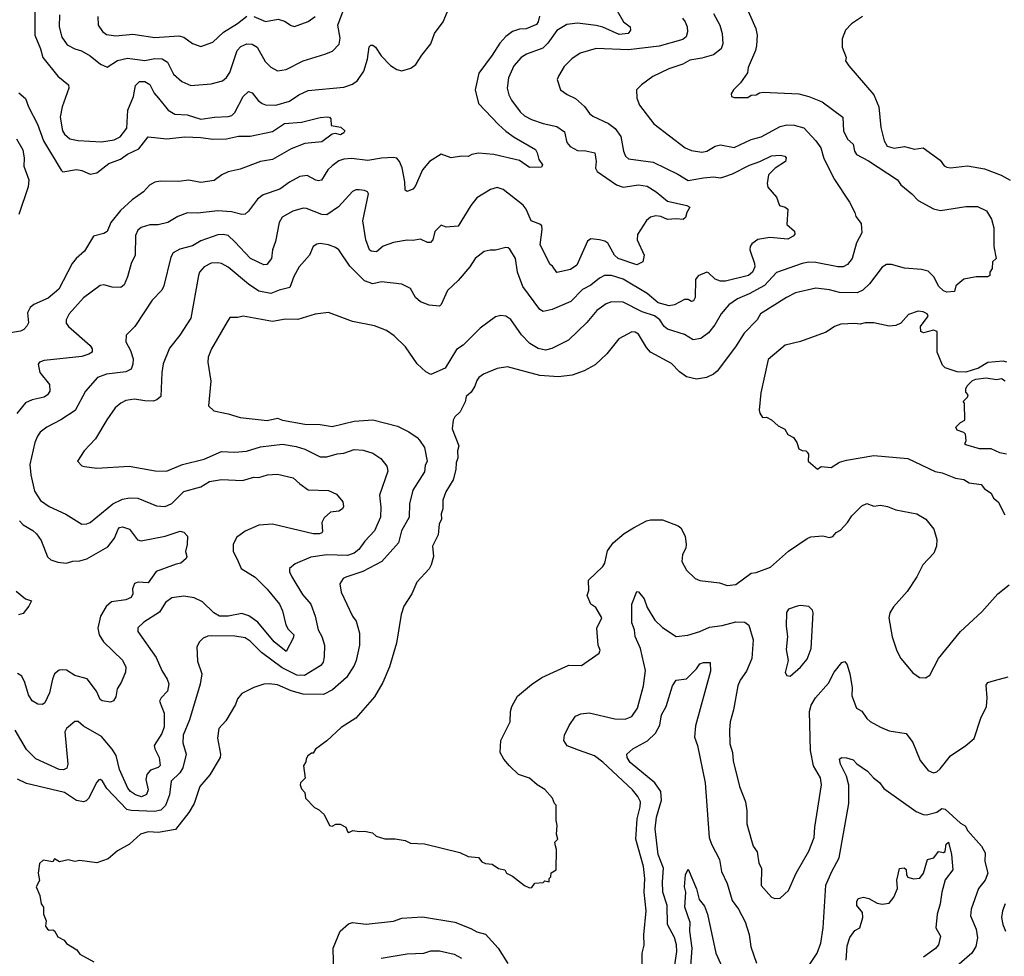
# Model space of a CAD drawing. Extents: x 1678759 to 1859541, y 384609 to 522867.
# Tile 338 of 466: x 1777581 to 1783362, y 503587 to 509087. Entities that reach past the tile are written whole.
import ezdxf

# ---------------------------------------------------------------- set-up
doc = ezdxf.new("R2010")
doc.units = 0

msp = doc.modelspace()

# ---------------------------------------------------------------- linework, layer by layer
at = {"layer": '0CON20XD'}
for points in [[(1777669.2, 509165), (1777669.7, 508995), (1777703.8, 508915), (1777717.3, 508865), (1777804.1, 508754.1), (1777868.6, 508705), (1777870, 508685), (1777831.1, 508575), (1777819.5, 508515), (1777831.5, 508435), (1777845, 508414.2), (1777875, 508387.5), (1777925, 508376.4), (1778060.7, 508369.3), (1778135, 508380.8), (1778170.4, 508399.6), (1778209.4, 508450.6), (1778216.2, 508555), (1778248.6, 508635), (1778260.3, 508699.7), (1778285, 508724.5), (1778315, 508724.5), (1778345, 508706.7), (1778370, 508655), (1778395.4, 508625), (1778452.5, 508555), (1778491.8, 508531.8), (1778565, 508528.2), (1778645, 508502.7), (1778725, 508514.6), (1778805, 508517.5), (1778826.2, 508523.8), (1778845, 508540.8), (1778893.1, 508635), (1778925, 508665.6), (1778945, 508658.1), (1778981.5, 508611.5), (1779005, 508594.4), (1779025, 508586.9), (1779085, 508583.9), (1779165, 508608.9), (1779220, 508645), (1779275, 508670.4), (1779485, 508691.2), (1779535, 508707.5), (1779565, 508730), (1779601.1, 508785), (1779622.1, 508855), (1779633, 508927), (1779642.7, 508937.3), (1779655, 508937.5), (1779670, 508925), (1779703.8, 508873.8), (1779758.5, 508818.5), (1779795, 508794.4), (1779825, 508786.7), (1779878, 508802), (1779907.1, 508822.9), (1779941.1, 508878.9), (1779994.5, 508945), (1780016.7, 509005), (1780068.1, 509075), (1780093.1, 509135)], [(1777815.4, 509114.6), (1777813.5, 509045), (1777828.9, 508985), (1777858.9, 508938.9), (1777904.6, 508914.6), (1777944.6, 508904.6), (1777994.2, 508875), (1778056.2, 508826.2), (1778095, 508807.5), (1778155, 508846.5), (1778215, 508860), (1778315, 508848), (1778375, 508858.7), (1778417.8, 508857.8), (1778448, 508838), (1778485, 508767.1), (1778533.3, 508723.3), (1778585, 508701.1), (1778705, 508710.6), (1778771.7, 508728.3), (1778795, 508747.5), (1778815, 508775.8), (1778857.9, 508905), (1778880.2, 508929.8), (1778914.2, 508945.8), (1778945, 508942.7), (1778976.3, 508926.3), (1779021.4, 508841.4), (1779055, 508807.1), (1779095, 508787.1), (1779145, 508793.3), (1779245, 508844.5), (1779372.5, 508885), (1779418, 508902), (1779456.4, 508943.6), (1779462.4, 508977.6), (1779449.6, 509055), (1779486.9, 509155)], [(1781836.9, 509185), (1781902.7, 509035), (1781910, 508995), (1781906.4, 508935), (1781900, 508905), (1781858, 508805), (1781853.8, 508775), (1781813.3, 508715), (1781772.5, 508675), (1781758.3, 508651.7), (1781760, 508635), (1781775, 508630), (1781855, 508630), (1781876.1, 508643.9), (1781905, 508646.2), (1781925, 508658), (1781945, 508660.8), (1782155, 508652.2), (1782215, 508636.5), (1782292, 508605), (1782414.4, 508515), (1782416.7, 508435), (1782440.5, 508385), (1782474.4, 508355), (1782481.8, 508315), (1782494.6, 508294.6), (1782565, 508257.1), (1782735, 508146.2), (1782755, 508116.2), (1782818, 508065), (1782855.7, 508025), (1782945, 507975.5), (1782986.8, 507966.8), (1783135, 507990), (1783205, 507990), (1783258, 507965), (1783286.9, 507915), (1783300.6, 507865), (1783300.8, 507755), (1783313.3, 507685), (1783293.3, 507665), (1783291.2, 507625), (1783277.5, 507605), (1783277.5, 507585), (1783265, 507577.5), (1783196.4, 507576.4), (1783125, 507563.3), (1783076.7, 507525), (1783068.3, 507491.7), (1783023.6, 507486.4), (1783005, 507494), (1782975, 507521.2), (1782949.2, 507575), (1782915, 507609.2), (1782875, 507619.4), (1782775, 507627.1), (1782700.3, 507649.7), (1782670.2, 507649.8), (1782645, 507634.3), (1782569.4, 507535), (1782530.5, 507499.5), (1782497.3, 507482.7), (1782394, 507484), (1782335, 507499.6), (1782255, 507509.6), (1782136.1, 507483.9), (1782083.6, 507456.4), (1781930.7, 507359.3), (1781910, 507325), (1781834.7, 507245.3), (1781783.1, 507165), (1781675, 507023.8), (1781655, 507006), (1781612.5, 506985), (1781555, 506976), (1781495, 506990), (1781455, 507020), (1781407.4, 507067.4), (1781285, 507134.5), (1781261.7, 507161.7), (1781215, 507240), (1781195, 507251.9), (1781175, 507254.4), (1781097.9, 507212.1), (1781027.5, 507125), (1780959.1, 507060.9), (1780895, 507024.4), (1780825, 507000.5), (1780745, 506990), (1780635, 506997.1), (1780445, 507048.1), (1780385, 507038.6), (1780305, 507005.7), (1780276.2, 506985), (1780265, 506968.8), (1780252.9, 506935), (1780230.8, 506899.2), (1780203.3, 506875), (1780196.7, 506843.3), (1780167.1, 506785), (1780136, 506755), (1780126, 506735), (1780119.4, 506685), (1780158.6, 506585), (1780151.1, 506555), (1780153.1, 506515), (1780144.5, 506485.5)], [(1781088.6, 509138.6), (1781126.9, 509075), (1781166, 509045), (1781168, 509025), (1781154.2, 509005.8), (1781100.4, 509000.4), (1781005, 509043.6), (1780965, 509052.2), (1780855, 509065.9), (1780792.4, 509057.6), (1780735, 509022.9), (1780681.4, 508948.6), (1780651.5, 508918.5), (1780556, 508885), (1780524.4, 508865), (1780481.8, 508815), (1780450, 508745), (1780443.3, 508685), (1780453.1, 508645), (1780468.1, 508615), (1780520, 508545), (1780545, 508522.9), (1780585, 508501.3), (1780655, 508477.3), (1780735, 508460), (1780779.1, 508429.1), (1780793.8, 508365), (1780812.3, 508342.3), (1780855, 508318.9), (1780905, 508317.3), (1780957.5, 508305), (1780964.7, 508255), (1780962.1, 508215), (1780970.6, 508195), (1781085, 508118), (1781125, 508103.2), (1781215, 508116.4), (1781265, 508109.1), (1781318.6, 508075), (1781385, 508020.6), (1781497.5, 507995), (1781516.2, 507985), (1781498.8, 507955), (1781490, 507925), (1781475.6, 507914.4), (1781435, 507918.1), (1781385, 507913.1), (1781345, 507931.1), (1781315, 507934.5), (1781285, 507927.5), (1781262, 507908), (1781207.5, 507825), (1781206, 507795), (1781248.1, 507705), (1781239.4, 507665), (1781205, 507647.8), (1781094.5, 507685), (1781073.9, 507705), (1781035, 507774.3), (1781016.2, 507786.2), (1780984.6, 507794.6), (1780935, 507800), (1780915, 507786.7), (1780852.5, 507645), (1780815, 507620.9), (1780735, 507603.3), (1780709.5, 507639.5), (1780695, 507650), (1780636.5, 507765), (1780649.4, 507855), (1780645.6, 507875.6), (1780635.5, 507885.5), (1780584.2, 507905), (1780554.4, 507975), (1780536.7, 507996.7), (1780419.1, 508089.1), (1780385, 508102.2), (1780345, 508090.5), (1780265, 508041.1), (1780229.5, 507995), (1780155, 507874), (1780085, 507868.8), (1780055, 507880), (1780017.7, 507842.3), (1780005.7, 507795), (1779992.3, 507777.7), (1779975, 507779.2), (1779935, 507797.8), (1779889.7, 507790.3), (1779855, 507792.2), (1779775, 507779.4), (1779715, 507757.1), (1779675, 507724.3), (1779645, 507728.1), (1779635, 507735.7), (1779613.3, 507795), (1779595.4, 507905), (1779628.8, 508065), (1779622.5, 508075), (1779605, 508083.3), (1779575, 508088), (1779555, 508087.5), (1779535, 508078), (1779452.8, 507987.2), (1779385, 507941.8), (1779355, 507942.9), (1779265, 507978.9), (1779245, 507980.5), (1779185, 507962.5), (1779122.7, 507927.3), (1779105, 507896.7), (1779082.5, 507785), (1779065.3, 507735), (1779059.6, 507685), (1779031.1, 507648.9), (1779015, 507646.9), (1778936.9, 507685), (1778845, 507782.5), (1778805, 507819.2), (1778775.3, 507825.3), (1778745, 507822.8), (1778645, 507788.2), (1778595, 507758.7), (1778520.5, 507739.5), (1778482.4, 507717.6), (1778468.3, 507691.7), (1778426.5, 507525), (1778415, 507498.8), (1778359.3, 507440.7), (1778257.5, 507285), (1778205.8, 507235), (1778204.4, 507195), (1778231.5, 507145), (1778246.5, 507095), (1778245.5, 507065), (1778234.7, 507035.3), (1778205, 507018.9), (1778090, 507005), (1778037.5, 506985), (1777966.7, 506905), (1777907.3, 506792.7), (1777823.3, 506736.7), (1777740.8, 506695), (1777701.4, 506665), (1777685, 506642), (1777670.9, 506605), (1777641.2, 506475), (1777647.5, 506415), (1777668.2, 506318.2), (1777703.6, 506263.6), (1777755, 506227.8), (1777853, 506183), (1777945, 506124.2), (1777975, 506125.7), (1777995, 506134.3), (1778128.1, 506245), (1778185, 506271.8), (1778225, 506280), (1778275, 506277.1), (1778385, 506232.2), (1778435, 506229.1), (1778474, 506246), (1778544.2, 506315.8), (1778645, 506344.7), (1778695.3, 506374.7), (1778765, 506387.1), (1778889.8, 506380.2), (1778955, 506400), (1778985, 506399.4), (1779035.6, 506414.4), (1779095, 506418.8), (1779186.8, 506396.8), (1779225, 506360.8), (1779275, 506327.1), (1779395, 506323.3), (1779440.5, 506300.5), (1779478, 506255), (1779481.7, 506228.3), (1779475.8, 506214.2), (1779455, 506201.4), (1779405, 506194.3), (1779367.7, 506162.3), (1779355.6, 506135), (1779358.1, 506081.9), (1779355.5, 506074.5), (1779341.5, 506068.5), (1779305, 506068.8), (1779065, 506125.6), (1778985, 506118.1), (1778905, 506082.9), (1778853.1, 506046.9), (1778833.8, 506006.2), (1778834.6, 505964.6), (1778858.3, 505918.3), (1778881.4, 505865), (1778963.7, 505813.7), (1779033.2, 505743.2), (1779106.7, 505655), (1779124, 505615), (1779142.8, 505532.8), (1779157.9, 505507.9), (1779190, 505475), (1779186.9, 505455), (1779145, 505376.7), (1779075, 505434.6), (1778979.5, 505549.5), (1778927.3, 505587.3), (1778885, 505599.3), (1778805, 505583.8), (1778755, 505584.8), (1778720.7, 505605), (1778655, 505667.8), (1778605, 505692.2), (1778545, 505701.9), (1778475, 505691.9), (1778437.5, 505665), (1778402.5, 505607.5), (1778310.6, 505549.4), (1778275, 505516.2), (1778275.6, 505495), (1778381.7, 505341.7), (1778416.1, 505265), (1778447.7, 505215), (1778456.5, 505186.5), (1778449.1, 505145), (1778411.2, 505105), (1778402.7, 505085), (1778429.6, 505015), (1778429.2, 504935), (1778414.7, 504895), (1778370, 504825), (1778373.9, 504805), (1778400.9, 504755), (1778405, 504708), (1778393.7, 504696.3), (1778349.7, 504680.3), (1778328.2, 504655), (1778321.8, 504625), (1778336.2, 504565), (1778325, 504536.9), (1778296, 504524), (1778261.9, 504535), (1778232.5, 504555), (1778216.3, 504575), (1778167.4, 504685), (1778147.1, 504767.1), (1778125, 504802.9), (1778061.7, 504878.3), (1777955, 504937.8), (1777925, 504966), (1777905, 504966), (1777855, 504924), (1777845.5, 504904.5), (1777864.5, 504715), (1777858.5, 504691.5), (1777838, 504682), (1777812.5, 504685), (1777676.7, 504746.7), (1777621.5, 504801.5), (1777555.3, 504915)], [(1780632.8, 509107.2), (1780625, 509073.3), (1780615, 509057.5), (1780555, 509032.2), (1780515, 509030.5), (1780475, 509016.9), (1780435, 508987.5), (1780400.3, 508949.7), (1780355, 508877.5), (1780277.3, 508772.7), (1780254.6, 508674.6), (1780273.8, 508595), (1780391.5, 508471.5), (1780435, 508431.5), (1780485, 508397.5), (1780608.8, 508325), (1780620, 508305), (1780628.8, 508265), (1780650, 508235), (1780645, 508220), (1780575, 508218.6), (1780515, 508260.4), (1780365, 508296), (1780275, 508302.9), (1780235, 508295.8), (1780215, 508282.5), (1780174.5, 508285.5), (1780115, 508276), (1780055, 508297.5), (1779986.4, 508253.6), (1779945.4, 508204.6), (1779903, 508107), (1779888.3, 508091.7), (1779855, 508077.5), (1779843.3, 508085), (1779842.2, 508135), (1779826.2, 508216.2), (1779811.4, 508255), (1779794.4, 508274.4), (1779775, 508278.1), (1779705, 508272.7), (1779625, 508259.1), (1779528.3, 508271.7), (1779485, 508268.5), (1779455, 508258.1), (1779415, 508229.4), (1779391.1, 508205), (1779353.8, 508145), (1779335, 508140.9), (1779320, 508145), (1779268.3, 508171.7), (1779225, 508166.7), (1779165, 508133.6), (1779108.9, 508091.1), (1779011.1, 508058.9), (1778977.9, 508032.1), (1778925, 507961.9), (1778905, 507944.3), (1778885, 507942.2), (1778825, 507957.7), (1778745, 507964.6), (1778625, 507951.5), (1778567, 507953), (1778509.4, 507930.6), (1778450, 507895), (1778395, 507882.1), (1778345, 507882.7), (1778295, 507867.5), (1778275, 507851.4), (1778260.5, 507819.5), (1778260, 507705), (1778235.4, 507654.6), (1778215, 507576.2), (1778195, 507530), (1778174.2, 507514.2), (1778125, 507517.1), (1778075, 507530.8), (1778054.4, 507525.6), (1777955.8, 507454.2), (1777870.7, 507359.3), (1777853.3, 507325), (1777854.4, 507305), (1777866.9, 507285), (1777995, 507172.9), (1778007.1, 507155), (1778005.8, 507135), (1777988, 507122), (1777945, 507108.2), (1777724.5, 507085.5), (1777696.7, 507075), (1777690, 507065), (1777700, 507015), (1777756, 506945), (1777757.8, 506905), (1777744.3, 506885), (1777725, 506871.2), (1777655, 506855.5), (1777615, 506836.7), (1777564.3, 506775)], [(1781653.5, 509123.5), (1781692.2, 509055), (1781705.5, 509005), (1781708.5, 508945), (1781698.5, 508915), (1781655, 508880), (1781585, 508860.4), (1781515, 508848.9), (1781475, 508826.5), (1781392.1, 508797.9), (1781297.6, 508752.4), (1781232.5, 508705), (1781203.3, 508675), (1781204.2, 508625), (1781220, 508585), (1781304, 508475), (1781488, 508335), (1781525, 508317.8), (1781585, 508308.8), (1781615, 508313.8), (1781665, 508343.9), (1781695, 508352.3), (1781775, 508337.1), (1781875, 508383.8), (1781935, 508398.8), (1782045, 508459.1), (1782085, 508469.1), (1782127.5, 508467.5), (1782185, 508450.8), (1782254.7, 508374.7), (1782284.5, 508335), (1782302.3, 508272.3), (1782365, 508148.8), (1782452, 508015), (1782484, 507955), (1782490.3, 507930.3), (1782520.5, 507890.5), (1782524.4, 507835), (1782493.1, 507776.9), (1782468.5, 507685), (1782441.2, 507648.8), (1782415, 507635.9), (1782385, 507634.7), (1782255, 507661.8), (1782215, 507662.3), (1782175, 507654.6), (1782025, 507602.1), (1781954.5, 507525.5), (1781863.3, 507476.8), (1781795, 507448.2), (1781745, 507413.3), (1781699.4, 507360.6), (1781662.1, 507295), (1781625, 507247.5), (1781580, 507215), (1781535, 507207.1), (1781485, 507239.1), (1781385, 507269.2), (1781364.3, 507285), (1781339.1, 507325), (1781308.1, 507348.1), (1781235, 507370.8), (1781125, 507428.7), (1781055, 507430.9), (1781025, 507418.2), (1780970.4, 507379.6), (1780910.7, 507309.3), (1780803.8, 507205), (1780704.7, 507155.3), (1780667.2, 507147.2), (1780625, 507155.5), (1780575.8, 507185.8), (1780526.8, 507236.8), (1780465, 507326.2), (1780435, 507346.2), (1780405, 507350), (1780375, 507341.2), (1780283.8, 507275), (1780184.4, 507175.6), (1780145, 507150), (1780078.9, 507041.1), (1779995, 507003.8), (1779965, 507018.8), (1779915, 507066), (1779845.3, 507165.3), (1779780.3, 507230.3), (1779735, 507262.5), (1779665, 507290), (1779535, 507315.6), (1779395, 507367.5), (1779315, 507358.1), (1779213.6, 507326.4), (1779142, 507328), (1779065, 507315.5), (1778893.2, 507346.8), (1778861.1, 507338.9), (1778815, 507338), (1778798.3, 507311.7), (1778706.9, 507155), (1778687.1, 507105), (1778685.6, 507075), (1778702.5, 506965), (1778689.3, 506819.3), (1778720.3, 506790.3), (1778805, 506773.3), (1778875, 506751.4), (1779035, 506733.8), (1779095, 506746.7), (1779125, 506734.5), (1779255, 506712.1), (1779345, 506708.9), (1779415, 506698.1), (1779545, 506729.1), (1779655, 506737.5), (1779799.6, 506699.6), (1779865, 506666.5), (1779915, 506634.4), (1779928.8, 506618.8), (1779957.3, 506575), (1779972.7, 506495), (1779961.6, 506468.4), (1779958.3, 506431.8), (1779889.5, 506325), (1779870, 506245), (1779867.6, 506165), (1779823.6, 506085), (1779805.8, 506015), (1779707.1, 505905), (1779595, 505847.1), (1779495, 505814.3), (1779480.8, 505805), (1779460.8, 505775), (1779467.8, 505725), (1779534.4, 505585), (1779557.1, 505555), (1779576.7, 505485), (1779576.2, 505415), (1779557.3, 505325), (1779545.5, 505295), (1779499.5, 505225), (1779417.9, 505152.1), (1779364.6, 505125.4), (1779245, 505126.1), (1779175.2, 505145.2), (1779095, 505180.5), (1779045, 505187.1), (1779015, 505185.7), (1778955, 505165.8), (1778885, 505130), (1778860.7, 505099.3), (1778848.1, 505065), (1778790.9, 504969.1), (1778751.1, 504925), (1778742.1, 504867.9), (1778760.5, 504775), (1778757.8, 504755), (1778697.4, 504652.6), (1778639.4, 504585), (1778604.5, 504485), (1778575, 504432.5), (1778495, 504331.5), (1778394.4, 504314.4), (1778366.4, 504316.4), (1778335, 504318.5), (1778290, 504305), (1778226.7, 504245), (1778155, 504206.2), (1778100.5, 504159.5), (1778035, 504136.2), (1777935, 504150), (1777905, 504143.3), (1777865, 504153.8), (1777815, 504142.5), (1777785, 504160), (1777775, 504142.5), (1777718.3, 504151.7), (1777698.3, 504131.7), (1777689.2, 504075), (1777697.5, 504032.5), (1777678.8, 503995), (1777700, 503945), (1777706.7, 503895), (1777720, 503875), (1777721.2, 503835), (1777737.5, 503795), (1777733.3, 503765), (1777745, 503747.5), (1777755, 503740), (1777775, 503742.5), (1777785, 503737.5), (1777805, 503702.5), (1777843, 503683), (1777855, 503663.3), (1777916.1, 503626.1), (1777935, 503600), (1778015.8, 503555.8)], [(1781472.7, 509095), (1781488.5, 509075), (1781500.4, 509045), (1781502.7, 509015), (1781494.6, 508985.4), (1781475, 508969.6), (1781335, 508930.5), (1781155, 508909.2), (1780965, 508918.2), (1780870.7, 508889.3), (1780822.6, 508857.4), (1780778.3, 508811.7), (1780744, 508755), (1780737.5, 508735), (1780756, 508675), (1780795, 508647.5), (1780845, 508624.3), (1780897.6, 508577.6), (1780926.3, 508536.3), (1780945, 508520), (1781038, 508478), (1781077, 508447), (1781110.9, 508400.9), (1781125.6, 508315), (1781138.6, 508285), (1781155, 508270.6), (1781300.3, 508250.3), (1781445, 508179.1), (1781505, 508142), (1781595, 508158.2), (1781655, 508163.1), (1781695, 508159.1), (1781715, 508164.6), (1781765, 508180.8), (1781865, 508233.2), (1781926.2, 508253.8), (1781995, 508286.4), (1782045, 508291.9), (1782073.3, 508285), (1782081.2, 508275), (1782078, 508255), (1782016, 508215), (1781978.1, 508175), (1781969.2, 508125), (1781974.3, 508104.3), (1782023.3, 508045), (1782042.5, 507995), (1782075.9, 507985.9), (1782090, 507975), (1782084.4, 507885), (1782129.2, 507845), (1782132.7, 507827.3), (1782122, 507815), (1782091.4, 507798.6), (1781985, 507808.1), (1781915, 507796.9), (1781878.7, 507771.3), (1781868.9, 507755), (1781868.2, 507735), (1781895.4, 507655), (1781896.8, 507635), (1781882.7, 507605), (1781860.8, 507585), (1781725, 507551.6), (1781695, 507550.7), (1781663.2, 507563.2), (1781625, 507601.2), (1781615, 507603.8), (1781565, 507582.5), (1781548.9, 507561.1), (1781546.2, 507455), (1781537.5, 507435), (1781525, 507432.5), (1781505, 507443.8), (1781485, 507443.1), (1781425, 507413), (1781395, 507406.5), (1781330.4, 507425), (1781265, 507479.7), (1781124, 507564), (1781055, 507584.7), (1781015, 507585.5), (1780985, 507570), (1780935, 507528.5), (1780885, 507502.9), (1780817.3, 507432.7), (1780708, 507385), (1780655, 507373.1), (1780635, 507385.6), (1780535, 507521.1), (1780503.1, 507605), (1780491.4, 507685), (1780459.1, 507739.1), (1780448.1, 507748.1), (1780435, 507749.2), (1780375, 507732.9), (1780344.2, 507734.2), (1780308.8, 507725), (1780255.4, 507684.6), (1780223.3, 507635), (1780155.4, 507554.6), (1780093.1, 507496.9), (1780055.6, 507415), (1780045, 507404), (1779985, 507411.4), (1779935, 507429.2), (1779904.2, 507455), (1779875, 507508), (1779825, 507534.3), (1779705, 507547.5), (1779655, 507536), (1779605, 507552.7), (1779518.7, 507638.7), (1779454, 507735), (1779435, 507749.2), (1779394.4, 507764.4), (1779345, 507772.5), (1779325, 507769.5), (1779305, 507755.6), (1779282.5, 507705), (1779221.9, 507635), (1779191.5, 507578.5), (1779167.8, 507515), (1779105, 507497.9), (1779055, 507480), (1778985, 507493.2), (1778925, 507532.9), (1778805, 507634.5), (1778765, 507655.5), (1778745, 507660), (1778705, 507657.1), (1778663.9, 507636.1), (1778637.5, 507605), (1778630, 507585), (1778585.7, 507335), (1778521.9, 507235), (1778461.5, 507158.5), (1778423.7, 507066.3), (1778415.6, 507015), (1778409.4, 506875), (1778385.8, 506855), (1778365, 506847.5), (1778315, 506848.5), (1778255, 506858.8), (1778205, 506850.5), (1778174.2, 506835), (1778142.1, 506807.9), (1778091.8, 506738.2), (1778027.1, 506625), (1777958.8, 506555), (1777920, 506495), (1777945, 506467.5), (1777962.3, 506462.3), (1778035, 506453.3), (1778224.4, 506464.4), (1778376.9, 506436.9), (1778443.6, 506436.4), (1778536.2, 506475), (1778665, 506506.1), (1778765, 506551.5), (1778845, 506547.3), (1778913.4, 506553.4), (1778995, 506578.7), (1779123.8, 506593.8), (1779205, 506581.5), (1779255.3, 506565.3), (1779345, 506520.9), (1779385, 506519.1)], [(1778040, 509105), (1778042.5, 509055), (1778067.2, 509017.2), (1778090.2, 509000.2), (1778145, 508991.8), (1778245, 509002.3), (1778375, 508981.8), (1778515, 508992.7), (1778544.6, 508984.6), (1778595, 508946.9), (1778645, 508928.6), (1778715.3, 508954.7), (1778777.3, 509012.7), (1778860.6, 509065), (1778915, 509107.8)], [(1778955, 509105.6), (1779025, 509076.2), (1779099.4, 509089.4), (1779135, 509078.6), (1779175, 509051.9), (1779195, 509046.7), (1779275, 509076.9), (1779315, 509105.6)], [(1782530, 509105), (1782465, 509062.5), (1782430, 509025), (1782410, 508975), (1782410, 508925), (1782433.3, 508865), (1782430, 508845), (1782448.8, 508815), (1782596.3, 508646.3), (1782625.6, 508575), (1782635.8, 508454.2), (1782655.6, 508375), (1782673.1, 508345), (1782715, 508331.6), (1782775, 508342.1), (1782835, 508327.2), (1782885, 508333.9), (1782985, 508262.5), (1783008.5, 508228.5), (1783025, 508220.5), (1783045, 508217.5), (1783145, 508227.9), (1783245, 508211.5), (1783343.8, 508173.8), (1783395.4, 508145.4)], [(1777576.4, 508656.4), (1777614.4, 508624.4), (1777632.2, 508575), (1777685, 508472.5), (1777721.4, 508375), (1777824, 508204), (1777835, 508194.3), (1777915, 508206.2), (1777945, 508200.9), (1777995, 508179.6), (1778035, 508188.4), (1778105, 508242.2), (1778173.2, 508266.8), (1778215, 508296.5), (1778280.7, 508329.3), (1778335, 508399.2), (1778445, 508387.4), (1778551.1, 508398.9), (1778645, 508394.7), (1778715, 508385.9), (1778795, 508386.9), (1778865, 508403.1), (1778935, 508402.2), (1779065, 508430), (1779135, 508477.1), (1779235, 508484.3), (1779345, 508512), (1779386.1, 508516.1), (1779400, 508515), (1779407.5, 508505), (1779410, 508465), (1779466.4, 508456.4), (1779490, 508435), (1779485, 508422), (1779465, 508411.5), (1779435, 508417.5), (1779416.1, 508413.9), (1779355, 508370), (1779255, 508359.5), (1779175, 508328.9), (1779066, 508265), (1778995, 508254.5), (1778875, 508210), (1778805, 508192.5), (1778768, 508175), (1778723, 508143)], [(1777578.1, 507945), (1777632.6, 508107.4), (1777636.1, 508143.9), (1777608.3, 508225), (1777608.9, 508275), (1777600.6, 508320.6), (1777563.6, 508385)], [(1778723, 508143), (1778645, 508131.4), (1778575, 508144.2), (1778512.7, 508137.3), (1778405, 508138.1), (1778375, 508132.2), (1778344.2, 508115), (1778308, 508075), (1778241, 508029), (1778173.8, 507966.2), (1778116.5, 507895), (1778095, 507843.8), (1778075, 507831.4), (1778014, 507815), (1777961.9, 507728.1), (1777912.2, 507685), (1777888.5, 507655), (1777811.9, 507505), (1777747.8, 507452.2), (1777665, 507414.6), (1777642.3, 507397.7), (1777626.5, 507365), (1777633.1, 507306.9), (1777623.5, 507286.5), (1777605, 507267.1), (1777585, 507257.8), (1777514.7, 507245.3)], [(1783375.8, 507075), (1783355, 507082), (1783265, 507073.8), (1783209.4, 507040.6), (1783135, 507018), (1783085, 507020), (1783015, 507042.9), (1782998.3, 507058.3), (1782967.8, 507135), (1782967.8, 507255), (1782945, 507263.1), (1782887.7, 507247.7), (1782871.2, 507255), (1782868.8, 507285), (1782914.4, 507345), (1782908.8, 507358.8), (1782885, 507371.2), (1782855, 507375.5), (1782798.8, 507355), (1782754, 507305), (1782725, 507291.1), (1782685, 507288.1), (1782595, 507307.5), (1782545, 507306.4), (1782515, 507298.1), (1782485, 507303.1), (1782401.5, 507298.5), (1782365.5, 507284.5), (1782315, 507252.9), (1782245, 507225.7), (1782165, 507197.5), (1782074.4, 507175.6), (1781975, 507090.8), (1781932.9, 506895), (1781922, 506795), (1781926.4, 506776.4), (1781941.7, 506751.7), (1781965, 506752.5), (1781995, 506737.5), (1782035, 506702.5), (1782073, 506683), (1782090.7, 506650.7), (1782125, 506633.3), (1782144, 506605), (1782155, 506567.5), (1782175, 506556.7), (1782196.2, 506556.2), (1782205, 506547.5), (1782211.2, 506535), (1782210, 506495), (1782265, 506447.5), (1782287, 506463), (1782345, 506457.5), (1782395, 506488.8), (1782435, 506500), (1782595, 506528), (1782795, 506510), (1782955, 506434.2), (1782997, 506427), (1783075, 506394), (1783125, 506386.7), (1783155, 506366.7), (1783225, 506357.5), (1783245, 506332.5), (1783285, 506307.5), (1783298.3, 506278.3), (1783326.1, 506256.1), (1783365, 506180)], [(1783375, 506536.2), (1783335, 506544), (1783285, 506566.2), (1783217, 506567), (1783135, 506590), (1783130, 506595), (1783137.5, 506615), (1783133.6, 506653.6), (1783123.6, 506663.6), (1783085, 506677.5), (1783077.5, 506695), (1783105, 506722.5), (1783130, 506735), (1783127.5, 506835), (1783120, 506845), (1783145, 506870), (1783150, 506885), (1783135, 506900), (1783135, 506920), (1783143.6, 506936.4), (1783175, 506967.5), (1783193.9, 506976.1), (1783255, 506983.3), (1783315, 506973.8), (1783345, 506980), (1783366.4, 506966.4)], [(1779385, 506519.1), (1779445, 506537.1), (1779485, 506542), (1779545, 506562.7), (1779598.2, 506558.2), (1779655, 506541.4), (1779701.1, 506511.1), (1779735.7, 506465), (1779742.9, 506435), (1779693.5, 506295), (1779701.2, 506225), (1779698.7, 506165), (1779664.8, 506085.2), (1779607.8, 506025), (1779571.8, 505975), (1779544.8, 505955.2), (1779505, 505940.8), (1779385, 505944), (1779289.8, 505930.2), (1779197.5, 505892.5), (1779166, 505865), (1779165.7, 505845), (1779178.9, 505815), (1779241.7, 505711.7), (1779290.6, 505655), (1779315.6, 505585), (1779333.3, 505505), (1779355.5, 505465), (1779370.9, 505415), (1779369.6, 505345), (1779362.3, 505315), (1779348.5, 505295), (1779253.2, 505236.8), (1779208.9, 505238.9), (1779121.2, 505281.2), (1779001, 505371), (1778935, 505438.2), (1778905, 505457.5), (1778845, 505467.9), (1778705, 505470), (1778685, 505468), (1778657.5, 505455), (1778636.4, 505433.6), (1778621.2, 505405), (1778625, 505320), (1778650, 505245), (1778640, 505185), (1778577.1, 504975), (1778541.5, 504885), (1778539.7, 504840.3), (1778557.7, 504775), (1778538.7, 504695), (1778521.2, 504665), (1778471.2, 504615), (1778461.2, 504535), (1778436.4, 504473.6), (1778410, 504445), (1778372.8, 504437.2), (1778235, 504443.7), (1778210, 504450), (1778092.2, 504572.2), (1778066.6, 504616.6), (1778055, 504626.2), (1778045, 504623.3), (1778035, 504610), (1777985.4, 504514.6), (1777970.7, 504499.3), (1777955.5, 504494.5), (1777915, 504502.7), (1777845, 504548.5), (1777621.7, 504601.7), (1777568.1, 504628.1)], [(1780144.5, 506485.5), (1780142.2, 506445), (1780125.8, 506385), (1780082.9, 506315), (1780064.4, 506265), (1780065.8, 506215), (1780056, 506185), (1780057.5, 506155), (1780042.9, 506125), (1780038.3, 506061.7), (1780004.4, 505995), (1780010, 505935), (1779996.7, 505885), (1779985, 505862.5), (1779912.5, 505785), (1779882.5, 505715), (1779836.1, 505643.9), (1779820, 505595), (1779794.2, 505425.8), (1779752.8, 505287.2), (1779712.5, 505195), (1779665, 505110.8), (1779555, 504985.8), (1779468.5, 504931.5), (1779385, 504853.3), (1779317, 504803), (1779305, 504780), (1779295, 504780), (1779272.5, 504765), (1779263, 504747), (1779261.7, 504728.3), (1779247.5, 504705), (1779257, 504633), (1779230, 504605), (1779227.5, 504595), (1779235, 504570), (1779255, 504550), (1779260, 504515), (1779311.7, 504461.7), (1779335, 504450), (1779369.3, 504419.3), (1779400, 504355), (1779415, 504352.5), (1779437, 504363), (1779463, 504363), (1779496.4, 504346.4), (1779505, 504320), (1779513.6, 504313.6), (1779537, 504327), (1779575, 504320), (1779605, 504322.5), (1779651.7, 504311.7), (1779673, 504293), (1779725, 504277.5), (1779785, 504276.7), (1779845, 504266.7), (1779875, 504252.5), (1779958.3, 504248.3), (1780165, 504196.7), (1780213.9, 504173.9), (1780275, 504167.5), (1780295, 504142.5), (1780315, 504132.5), (1780355, 504127.5), (1780393, 504103), (1780430, 504095), (1780440, 504075), (1780475, 504057.5), (1780545, 504002.5), (1780575, 503990), (1780588.3, 503991.7), (1780605, 504017.5), (1780655, 504020), (1780665, 504030), (1780690, 504025), (1780690, 504045), (1780700, 504055), (1780701.7, 504078.3), (1780730, 504095), (1780732.5, 504215), (1780727, 504237), (1780723, 504257), (1780740, 504275), (1780732.5, 504305), (1780737.5, 504355), (1780730, 504385), (1780730, 504475), (1780720, 504485), (1780710, 504515), (1780665, 504567.5), (1780620, 504595), (1780575, 504632.5), (1780510, 504655), (1780457.5, 504705), (1780422.5, 504745), (1780402.5, 504785), (1780406.7, 504855), (1780461.2, 504965), (1780463.3, 505025), (1780471.2, 505055), (1780504.3, 505115.7), (1780585, 505183.8), (1780646.4, 505223.6), (1780805, 505296.2), (1780880, 505295), (1780983.6, 505366.4), (1780988.8, 505385), (1780976.7, 505415), (1780970, 505515), (1780998.8, 505575), (1780963.8, 505635), (1780933.3, 505655), (1780912, 505705), (1780922, 505735), (1780920.8, 505795), (1781005, 505875.8), (1781016.7, 505895), (1781032.7, 505967.3), (1781065, 506015.8), (1781130.8, 506069.2), (1781185, 506103.5), (1781261.2, 506145), (1781285, 506150.5), (1781355, 506150.6), (1781447.5, 506115), (1781462.3, 506102.3), (1781487.5, 506055), (1781494.2, 506005), (1781492.5, 505985), (1781471.9, 505945), (1781468.6, 505905), (1781495.7, 505855), (1781546.6, 505806.6), (1781574.5, 505794.5), (1781689.4, 505779.4), (1781734.3, 505764.3), (1781785, 505771.4), (1781875, 505836.2), (1781905, 505840.8), (1781988.3, 505871.7), (1782095, 505965.8), (1782205, 506041.2), (1782225, 506050), (1782296.1, 506056.1), (1782335, 506046.7), (1782355, 506052.5), (1782374.2, 506075.8), (1782399.7, 506090.3), (1782441.2, 506135), (1782465.7, 506174.3), (1782525, 506233.3), (1782555, 506246), (1782595, 506231.2), (1782634.2, 506235.8), (1782675, 506227.5), (1782725, 506208), (1782847.5, 506185), (1782901.2, 506155), (1782948.8, 506095), (1782966, 506035), (1782964, 505995), (1782948.8, 505955), (1782884.2, 505885), (1782847.5, 505815), (1782791.3, 505728.7), (1782710.2, 505639.8), (1782689.4, 505605), (1782684.4, 505575), (1782702.4, 505462.4), (1782730.7, 505380.7), (1782755, 505336.2), (1782825, 505251.2), (1782864.2, 505224.2), (1782898.3, 505221.7), (1782925, 505237.5), (1782974.4, 505335.6), (1783105, 505493.8), (1783229.7, 505610.3), (1783323.8, 505715), (1783390.9, 505769.1)], [(1777579.1, 506145), (1777601.5, 506121.5), (1777658.3, 506088.3), (1777678.9, 506068.9), (1777708.1, 506028.1), (1777745, 505933.3), (1777763.3, 505915), (1777805, 505900.9), (1777853.8, 505896.2), (1777892.4, 505907.6), (1777935, 505908.7), (1777975, 505921.5), (1778097.7, 505992.3), (1778137.9, 506042.1), (1778158.9, 506095), (1778168, 506105), (1778185, 506108.5), (1778226.7, 506095), (1778272.8, 506032.8), (1778294.1, 506025.9), (1778435, 506053.3), (1778523, 506083), (1778545, 506077.5), (1778566.7, 506055), (1778564.2, 506005), (1778553.8, 505965), (1778563.3, 505935), (1778557.7, 505922.3), (1778526.7, 505895), (1778500.6, 505889.4), (1778382.6, 505847.4), (1778335, 505780.8), (1778276.1, 505783.9), (1778254.2, 505775.8), (1778244.1, 505745.9), (1778246, 505715), (1778235.7, 505695), (1778205, 505680), (1778121.1, 505668.9), (1778088.1, 505641.9), (1778056.5, 505585), (1778039.5, 505515), (1778048.5, 505475), (1778073.5, 505433.5), (1778185, 505325.8), (1778204.3, 505285), (1778202, 505255), (1778176.7, 505195), (1778152.7, 505157.3), (1778145, 505110), (1778131.7, 505088.3), (1778115, 505078.8), (1778065, 505086.7), (1778054.2, 505095), (1778032.9, 505145), (1777976.9, 505216.9), (1777905, 505235.7), (1777856.8, 505266.8), (1777835, 505270), (1777813.2, 505266.8), (1777785.8, 505245), (1777773.1, 505215), (1777757.1, 505135), (1777742.9, 505105)], [(1777561.2, 505731.2), (1777615, 505686.7), (1777650, 505675), (1777635, 505642.5), (1777600.7, 505599.3), (1777575, 505592)], [(1781236.2, 503315), (1781236.2, 503605), (1781247.3, 503652.7), (1781245.9, 503714.1), (1781258.5, 503855), (1781248, 503965), (1781252, 504045), (1781243.1, 504115), (1781198.4, 504275), (1781205.9, 504395), (1781223.8, 504465), (1781225.4, 504495), (1781210.5, 504525), (1781178.5, 504565), (1781005, 504727.8), (1780956.2, 504765), (1780862, 504798), (1780795, 504822.5), (1780775.7, 504855), (1780780.6, 504885), (1780807.6, 504942.4), (1780845, 504998), (1780875, 505011.4), (1780925, 505016.9), (1781075, 504981.8), (1781135, 504979.5), (1781175.8, 504995), (1781208.5, 505045), (1781243.5, 505175), (1781255.4, 505264.6), (1781225.4, 505395), (1781194.5, 505465), (1781190.5, 505505), (1781175.6, 505545.6), (1781175.6, 505655), (1781205, 505730), (1781215, 505727.5), (1781246.6, 505686.6), (1781265.8, 505635), (1781310.6, 505560.6), (1781355, 505518), (1781435, 505465.8), (1781503, 505473), (1781575, 505494.5), (1781630.6, 505519.4), (1781705, 505529.5), (1781785, 505551.8), (1781839.1, 505549.1), (1781861.1, 505531.1), (1781886.9, 505445), (1781880, 505335), (1781848.3, 505261.7), (1781810.8, 505209.2), (1781796.5, 505175), (1781771.5, 505035), (1781752.5, 504965), (1781747.5, 504915), (1781750.8, 504835), (1781765.5, 504785), (1781770.5, 504735), (1781806.7, 504585), (1781842.9, 504495), (1781850.9, 504440.9), (1781850, 504365), (1781877.2, 504267.2), (1781887.8, 504235), (1781909.9, 504199.9), (1781919.6, 504135), (1781936.4, 504105), (1781933.8, 504003.8), (1781995, 503933.8), (1782015, 503926.2), (1782045, 503928.8), (1782095, 503973.8), (1782140, 504075), (1782214.4, 504205), (1782245.4, 504284.6), (1782248.9, 504345), (1782288.9, 504595), (1782281.8, 504635), (1782242.1, 504705), (1782223.7, 504796.3), (1782218.8, 505025), (1782227.2, 505062.8), (1782252.9, 505105), (1782328.6, 505191.4), (1782363.3, 505256.7), (1782407, 505313), (1782425, 505317.5), (1782439.5, 505299.5), (1782454.2, 505245), (1782467.5, 505165), (1782465.8, 505115.8), (1782493.9, 505043.9), (1782525, 505026.2), (1782555, 504983.8), (1782575, 504966), (1782635, 504932), (1782685, 504911.4), (1782785.6, 504895.6), (1782825, 504843.3), (1782866.8, 504736.8), (1782915, 504678), (1782945, 504664.3), (1782965, 504670.8), (1782985, 504687.5), (1783045, 504764.2), (1783136.4, 504825), (1783184, 504866), (1783224.6, 504985), (1783256.8, 505055), (1783262, 505105), (1783255, 505180), (1783265.4, 505194.6), (1783303.4, 505206.6), (1783385, 505228.2)], [(1782105, 505232), (1782165, 505284.2), (1782205, 505332), (1782228.2, 505395), (1782238.9, 505605), (1782235, 505618.8), (1782215, 505641.2), (1782165, 505648), (1782145.9, 505644.1), (1782095, 505626.2), (1782083, 505607), (1782081.8, 505525), (1782089.1, 505465), (1782081.7, 505388.3), (1782093.3, 505325), (1782074.3, 505254.3), (1782085, 505236.7), (1782105, 505232)], [(1781427.2, 503535), (1781439.6, 503615), (1781437, 503655), (1781425, 503698.1), (1781385.3, 503775), (1781381.4, 503885), (1781357.6, 503965), (1781355.8, 504025), (1781361.2, 504105), (1781330.5, 504185), (1781311.4, 504335), (1781320.6, 504405), (1781349.4, 504505), (1781344.7, 504554.7), (1781309.1, 504605), (1781165.4, 504725), (1781147.8, 504755), (1781146, 504775), (1781180, 504805), (1781266.9, 504853.1), (1781313.3, 504896.8), (1781338.8, 504945), (1781350, 505005), (1781376.5, 505053.5), (1781414.6, 505175.4), (1781435, 505208.8), (1781495, 505215.8), (1781554.6, 505275.4), (1781575, 505304), (1781595, 505311.9), (1781635, 505312.5), (1781637.6, 505262.4), (1781549.4, 504940.6), (1781542.9, 504875), (1781559.5, 504825), (1781606.1, 504606.1), (1781629.5, 504285), (1781643.1, 504245), (1781690, 504155), (1781702.2, 504085), (1781734.5, 504015), (1781763.6, 503915), (1781800.6, 503865), (1781839.8, 503789.8), (1781863.3, 503715), (1781872.9, 503642.9), (1781907.8, 503547.8)], [(1777742.9, 505105), (1777728, 505075), (1777715, 505065.8), (1777688.6, 505068.6), (1777655, 505088), (1777633.4, 505123.4), (1777611.8, 505195), (1777592.8, 505232.8), (1777568.8, 505248.8)], [(1782205, 503517.5), (1782263.3, 503605), (1782283.6, 503665), (1782299.1, 503755), (1782314.7, 504005), (1782349.2, 504085), (1782392.9, 504165), (1782449.6, 504485), (1782448.2, 504591.8), (1782434.6, 504645), (1782400.6, 504715), (1782394, 504745), (1782406.2, 504753.8), (1782435, 504753.1), (1782475, 504741.1), (1782495, 504718.1), (1782559.2, 504675), (1782594.2, 504635), (1782628, 504608), (1782655, 504572), (1782845, 504437.8), (1782885, 504420.6), (1782905, 504418.6), (1782965, 504432.9), (1782995, 504454.6), (1783015, 504450.7), (1783105, 504369.2), (1783132.7, 504352.7), (1783147.5, 504325), (1783227.8, 504235), (1783248.6, 504195), (1783247.1, 504145), (1783264.6, 504075), (1783249.1, 504035), (1783210.5, 503985), (1783166.4, 503865), (1783162.7, 503825), (1783196, 503746), (1783204.5, 503695), (1783195.4, 503645), (1783170.4, 503605), (1783054.3, 503505)], [(1782433.6, 503565), (1782438.8, 503648.8), (1782455, 503697.1), (1782485, 503738), (1782513.8, 503755), (1782530.8, 503815), (1782528.8, 503845), (1782496, 503885), (1782495, 503910), (1782504, 503926), (1782535, 503935.6), (1782566.6, 503926.6), (1782615, 503900), (1782645, 503894), (1782685, 503898.8), (1782714, 503935), (1782734.2, 503985), (1782730, 504035), (1782747, 504103), (1782773, 504107), (1782785, 504097.5), (1782788, 504065), (1782795, 504052), (1782828.3, 504041.7), (1782865, 504046.7), (1782887.5, 504075), (1782910, 504155), (1782947.5, 504165), (1782975, 504202.5), (1783005, 504197.5), (1783015, 504202.5), (1783020, 504245), (1783035, 504257.5), (1783052.5, 504185), (1783060, 504095), (1783014.5, 504035.5), (1782994.6, 503965), (1782985.6, 503895), (1782967.1, 503835), (1782959.4, 503755), (1782987.5, 503705), (1782974.4, 503655), (1782957.1, 503632.9), (1782887.3, 503582.7)], [(1781519.7, 503505), (1781528.8, 503635), (1781516.4, 503735), (1781517.3, 503785), (1781485.4, 503875), (1781491.4, 503965), (1781483.6, 503995), (1781490.9, 504065), (1781505, 504100), (1781553.9, 503983.9), (1781571.1, 503921.1), (1781601.2, 503881.2), (1781619.6, 503835), (1781668.5, 503605), (1781770.5, 503380.5)], [(1783366, 503895), (1783350.8, 503855), (1783344.4, 503815.6), (1783352.2, 503775), (1783368.6, 503735)], [(1779424.5, 503475), (1779420.9, 503635), (1779463.1, 503735), (1779511.2, 503778.8), (1779534.5, 503785.5), (1779615.5, 503775.5), (1779775, 503793.1), (1779825, 503811.1), (1779945, 503818.5), (1780135, 503787.1), (1780230.3, 503750.3), (1780265, 503730.9), (1780315, 503718.1), (1780391.1, 503635), (1780446.9, 503545)], [(1779702.6, 503577.4), (1779855, 503601.1), (1779953.4, 503606.6), (1779995, 503620), (1780045, 503620), (1780130.9, 503600.9), (1780175, 503576.5)]]:
    msp.add_lwpolyline(points, dxfattribs=at)

doc.saveas('drawing.dxf')
